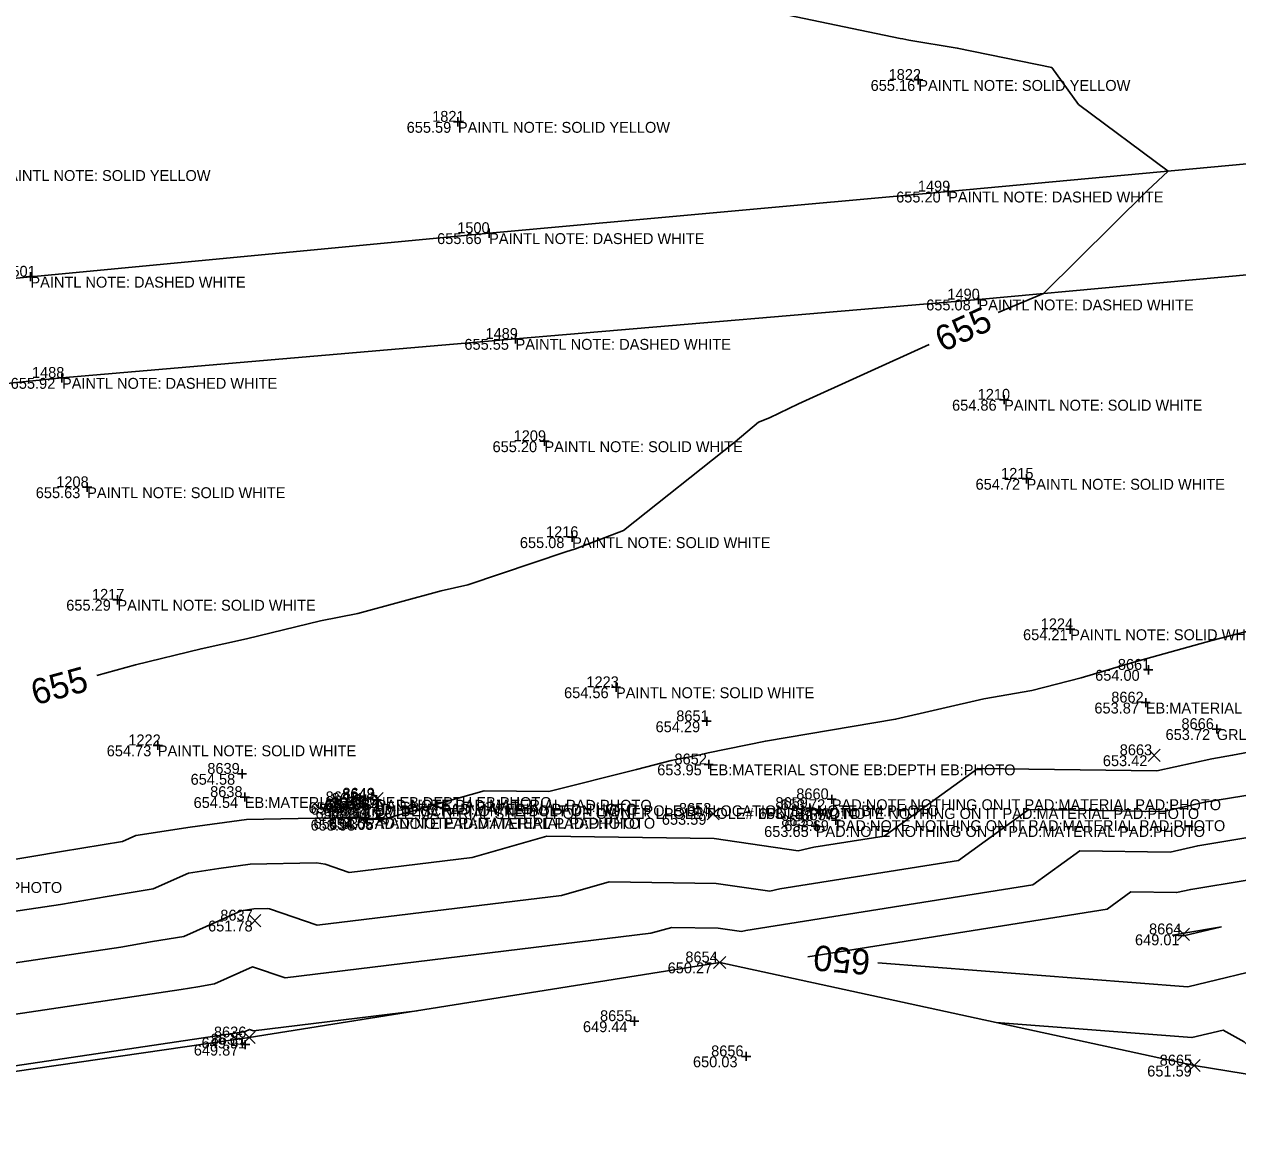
# Model space of a CAD drawing. Extents: x 2129350 to 2137777, y 657588 to 659885.
# Drawn here: x 2137426.1 to 2137559.8, y 659574.7 to 659698.5 of the extents above; entities that cross this region are included whole.
import ezdxf

# ---------------------------------------------------------------- set-up
doc = ezdxf.new("R2010")
doc.units = 0
for name, color, linetype in [('DT_X_Contour_Major', 7, 'Continuous'), ('DT_X_Contour_Minor', 7, 'Continuous'), ('DT_X_TIN_Hull', 7, 'Continuous'), ('PV_X_COP', 7, 'Continuous'), ('SV_X_Random_Point', 7, 'Continuous'), ('SV_X_Shot_Marker', 7, 'Continuous'), ('SV_X_Text_Comment', 7, 'Continuous'), ('SV_X_Text_Elevation', 7, 'Continuous'), ('SV_X_Text_Name', 7, 'Continuous')]:
    doc.layers.add(name, color=color, linetype=linetype)

msp = doc.modelspace()

# ---------------------------------------------------------------- linework, layer by layer
at = {"layer": 'DT_X_Contour_Major'}
for points in [[(2137482.04, 659702.84), (2137490.93, 659702.01), (2137496.23, 659701.08), (2137510.23, 659699.51), (2137522.58, 659696.95), (2137522.86, 659696.91), (2137523.55, 659696.76), (2137528.87, 659695.89), (2137539.29, 659693.73), (2137542.24, 659689.68), (2137552.1, 659682.32), (2137549.82, 659680.18), (2137538.37, 659668.83), (2137533.39, 659666.75)], [(2137525.77, 659663.22), (2137511.39, 659656.69), (2137508.2, 659655.14), (2137506.97, 659654.68), (2137504.39, 659652.51), (2137492.12, 659642.71), (2137486.83, 659640.69), (2137485.74, 659640.36), (2137474.95, 659636.73), (2137472.01, 659636.07), (2137462.83, 659633.57), (2137458.71, 659632.77), (2137450.59, 659630.79), (2137445.57, 659629.7), (2137438.35, 659627.91), (2137434.08, 659626.76)], [(2137603.85, 659601.39), (2137603.54, 659601.48), (2137600.62, 659610.48), (2137591.74, 659610.76), (2137585.14, 659610.03), (2137581.59, 659609.76), (2137578.97, 659608.48), (2137569.05, 659605.62), (2137567, 659605.23), (2137554.59, 659603.17), (2137553.04, 659602.83), (2137548, 659602.9), (2137545.37, 659600.99), (2137512.42, 659595.75)], [(2137520.14, 659595.08), (2137554.26, 659592.45), (2137564.02, 659594.79), (2137570.43, 659591.15), (2137582.68, 659579.25)], [(2137469.38, 659589.81), (2137451.33, 659587.61), (2137450.92, 659587.75), (2137450.44, 659587.53), (2137450.23, 659587.5), (2137450.02, 659587.46), (2137401.84, 659580.27), (2137401.68, 659580.25), (2137401.34, 659580.22), (2137400.83, 659580.1), (2137370.61, 659574.71)]]:
    msp.add_lwpolyline(points, dxfattribs=at)
at = {"layer": 'DT_X_Contour_Minor'}
for points in [[(2137566.58, 659633.09), (2137556.93, 659630.59), (2137548.32, 659628.2), (2137542.51, 659626.49), (2137537.07, 659625.09), (2137531.81, 659624.17), (2137522.07, 659621.93), (2137507.74, 659619.53), (2137501.44, 659618.24), (2137500.5, 659618.02), (2137497.36, 659617.39), (2137493.53, 659616.39), (2137483.87, 659613.95), (2137476.77, 659614.05), (2137465.57, 659610.87), (2137465.4, 659610.85), (2137465.37, 659610.86), (2137465.07, 659610.91), (2137463.36, 659610.87), (2137463.33, 659611), (2137463.29, 659611.15), (2137461.96, 659611.12), (2137450.59, 659610.89), (2137444.38, 659610.04), (2137438.37, 659609.13), (2137436.9, 659608.46), (2137430.21, 659607.36), (2137423.42, 659606.2)], [(2137567.55, 659619.55), (2137559.21, 659617.96), (2137556.93, 659617.58), (2137550.85, 659616.25), (2137531.13, 659616.51), (2137520.83, 659609.05), (2137513.07, 659607.82), (2137511.36, 659607.44), (2137502.11, 659608.77), (2137483.65, 659609.03), (2137475.43, 659606.7), (2137461.88, 659605.04), (2137459.24, 659605.95), (2137458.28, 659606.11), (2137450.99, 659605.96), (2137447.53, 659605.49), (2137444.17, 659604.98), (2137440.28, 659603.23), (2137435.22, 659602.39), (2137430.07, 659601.52), (2137413.28, 659599.01)], [(2137617.27, 659609.26), (2137607.1, 659612.24), (2137606.25, 659614.86), (2137590.55, 659615.35), (2137585.72, 659614.82), (2137579.71, 659614.35), (2137575.26, 659612.19), (2137568.68, 659610.29), (2137564.4, 659609.48), (2137555.37, 659607.98), (2137552.31, 659607.3), (2137542.38, 659607.43), (2137537.19, 659603.68), (2137505.58, 659598.65), (2137505.1, 659598.55), (2137502.54, 659598.92), (2137497.42, 659598.99), (2137495.13, 659598.34), (2137454.85, 659593.42), (2137451.25, 659594.65), (2137447.05, 659592.77), (2137445.22, 659592.46), (2137443.37, 659592.15), (2137405.65, 659586.52)], [(2137561.81, 659613.72), (2137556.15, 659612.78), (2137551.58, 659611.77), (2137536.76, 659611.97), (2137529.01, 659606.37), (2137509.32, 659603.24), (2137508.23, 659602.99), (2137502.32, 659603.84), (2137490.53, 659604.01), (2137485.28, 659602.52), (2137458.36, 659599.23), (2137453.11, 659601.03), (2137452.91, 659601.06), (2137451.39, 659601.03), (2137450.67, 659600.93), (2137449.97, 659600.83), (2137443.67, 659598), (2137440.22, 659597.43), (2137436.72, 659596.83), (2137409.47, 659592.77)], [(2137557.98, 659599.06), (2137553.82, 659598.37), (2137553.77, 659598.36), (2137553.63, 659598.36), (2137553.55, 659598.3), (2137552.59, 659598.15), (2137553.81, 659598.06), (2137557.98, 659599.06)], [(2137564.81, 659582.16), (2137560.46, 659586.38), (2137558.18, 659587.68), (2137554.72, 659586.85), (2137533.16, 659588.51)]]:
    msp.add_lwpolyline(points, dxfattribs=at)
at = {"layer": 'DT_X_TIN_Hull'}
msp.add_lwpolyline([(2137401.47, 659579.68), (2137450.87, 659586.86), (2137502.7, 659595.13), (2137554.97, 659583.76), (2137591.85, 659577.76), (2137603.43, 659601.15), (2137623.64, 659613), (2137645.43, 659618.18), (2137667.45, 659620.17), (2137673.66, 659625.51), (2137741.99, 659656), (2137735.95, 659673.23), (2137716.16, 659683.86), (2137702.15, 659707.27), (2137703.22, 659719.42), (2137719, 659737.42), (2137716.21, 659749.54), (2137712.68, 659760.75), (2137709.74, 659772.64), (2137682.14, 659782.09), (2137682.1, 659782.7), (2137682.69, 659785.11), (2137682.67, 659795.89)], dxfattribs=at)
at = {"layer": 'PV_X_COP'}
for points in [[(2137705.48, 659695.46), (2137679.73, 659692.97), (2137629.06, 659688.91), (2137578.21, 659684.75), (2137527.87, 659680.07), (2137477.3, 659675.49), (2137426.77, 659670.69), (2137376.22, 659665.74), (2137325.7, 659660.01), (2137275.59, 659654.74), (2137225.49, 659648.9)], [(2137228.57, 659637.49), (2137278.76, 659642.81), (2137328.92, 659648.92), (2137378.82, 659654.27), (2137430.25, 659659.54), (2137480.22, 659663.83), (2137531.21, 659668.17), (2137581.56, 659672.8), (2137632.12, 659677.53), (2137682.98, 659681.53), (2137716.16, 659683.86)]]:
    msp.add_lwpolyline(points, dxfattribs=at)
at = {"layer": 'SV_X_Random_Point'}
for p, q in [((2137549.91, 659617.29), (2137551.24, 659618.62)), ((2137549.91, 659618.62), (2137551.24, 659617.29)), ((2137462.41, 659612.11), (2137463.74, 659613.45)), ((2137462.41, 659613.45), (2137463.74, 659612.11)), ((2137464.29, 659612.5), (2137465.62, 659613.84)), ((2137464.29, 659613.84), (2137465.62, 659612.5)), ((2137501.33, 659610.83), (2137502.66, 659612.17)), ((2137501.33, 659612.17), (2137502.66, 659610.83)), ((2137462.66, 659610.19), (2137464, 659611.52)), ((2137462.66, 659611.52), (2137464, 659610.19)), ((2137464.78, 659610.26), (2137466.11, 659611.59)), ((2137464.78, 659611.59), (2137466.11, 659610.26)), ((2137450.83, 659599.07), (2137452.16, 659600.4)), ((2137450.83, 659600.4), (2137452.16, 659599.07)), ((2137553.13, 659597.56), (2137554.46, 659598.89)), ((2137553.13, 659598.89), (2137554.46, 659597.56)), ((2137502.03, 659594.47), (2137503.37, 659595.8)), ((2137502.03, 659595.8), (2137503.37, 659594.47)), ((2137450.21, 659586.19), (2137451.54, 659587.53)), ((2137450.21, 659587.53), (2137451.54, 659586.19)), ((2137554.31, 659583.1), (2137555.64, 659584.43)), ((2137554.31, 659584.43), (2137555.64, 659583.1))]:
    msp.add_line(p, q, dxfattribs=at)
at = {"layer": 'SV_X_Shot_Marker'}
for p, q in [((2137524.08, 659692.37), (2137525.08, 659692.37)), ((2137524.58, 659692.87), (2137524.58, 659691.87)), ((2137524.58, 659692.37), (2137524.58, 659692.37)), ((2137473.87, 659688.26), (2137473.87, 659687.26)), ((2137473.37, 659687.76), (2137474.37, 659687.76)), ((2137473.87, 659687.76), (2137473.87, 659687.76)), ((2137527.87, 659680.57), (2137527.87, 659679.57)), ((2137527.37, 659680.07), (2137528.37, 659680.07)), ((2137527.87, 659680.07), (2137527.87, 659680.07)), ((2137476.8, 659675.49), (2137477.8, 659675.49)), ((2137477.3, 659675.99), (2137477.3, 659674.99)), ((2137477.3, 659675.49), (2137477.3, 659675.49)), ((2137426.77, 659671.19), (2137426.77, 659670.19)), ((2137426.27, 659670.69), (2137427.27, 659670.69)), ((2137426.77, 659670.69), (2137426.77, 659670.69)), ((2137530.71, 659668.17), (2137531.71, 659668.17)), ((2137531.21, 659668.67), (2137531.21, 659667.67)), ((2137531.21, 659668.17), (2137531.21, 659668.17)), ((2137480.22, 659664.33), (2137480.22, 659663.33)), ((2137479.72, 659663.83), (2137480.72, 659663.83)), ((2137480.22, 659663.83), (2137480.22, 659663.83)), ((2137430.25, 659660.04), (2137430.25, 659659.04)), ((2137429.75, 659659.54), (2137430.75, 659659.54)), ((2137430.25, 659659.54), (2137430.25, 659659.54)), ((2137534.03, 659657.63), (2137534.03, 659656.63)), ((2137533.53, 659657.13), (2137534.53, 659657.13)), ((2137534.03, 659657.13), (2137534.03, 659657.13)), ((2137482.9, 659652.56), (2137483.9, 659652.56)), ((2137483.4, 659653.06), (2137483.4, 659652.06)), ((2137483.4, 659652.56), (2137483.4, 659652.56)), ((2137433.02, 659647.99), (2137433.02, 659646.99)), ((2137536.01, 659648.42), (2137537.01, 659648.42)), ((2137536.51, 659648.92), (2137536.51, 659647.92)), ((2137536.51, 659648.42), (2137536.51, 659648.42)), ((2137432.52, 659647.49), (2137433.52, 659647.49)), ((2137433.02, 659647.49), (2137433.02, 659647.49)), ((2137485.95, 659641.99), (2137486.95, 659641.99)), ((2137486.45, 659642.49), (2137486.45, 659641.49)), ((2137486.45, 659641.99), (2137486.45, 659641.99)), ((2137435.86, 659635.09), (2137436.86, 659635.09)), ((2137436.36, 659635.59), (2137436.36, 659634.59)), ((2137436.36, 659635.09), (2137436.36, 659635.09)), ((2137541.32, 659632.34), (2137541.32, 659631.34)), ((2137540.82, 659631.84), (2137541.82, 659631.84)), ((2137541.32, 659631.84), (2137541.32, 659631.84)), ((2137549.43, 659627.37), (2137550.43, 659627.37)), ((2137549.93, 659627.87), (2137549.93, 659626.87)), ((2137549.93, 659627.37), (2137549.93, 659627.37)), ((2137490.78, 659625.45), (2137491.78, 659625.45)), ((2137491.28, 659625.95), (2137491.28, 659624.95)), ((2137491.28, 659625.45), (2137491.28, 659625.45)), ((2137549.64, 659624.26), (2137549.64, 659623.26)), ((2137549.14, 659623.76), (2137550.14, 659623.76)), ((2137549.64, 659623.76), (2137549.64, 659623.76)), ((2137500.78, 659621.7), (2137501.78, 659621.7)), ((2137501.28, 659622.2), (2137501.28, 659621.2)), ((2137501.28, 659621.7), (2137501.28, 659621.7)), ((2137557.45, 659621.34), (2137557.45, 659620.34)), ((2137556.95, 659620.84), (2137557.95, 659620.84)), ((2137557.45, 659620.84), (2137557.45, 659620.84)), ((2137440.31, 659619.05), (2137441.31, 659619.05)), ((2137440.81, 659619.55), (2137440.81, 659618.55)), ((2137440.81, 659619.05), (2137440.81, 659619.05)), ((2137501.5, 659617.45), (2137501.5, 659616.45)), ((2137449.58, 659615.91), (2137450.58, 659615.91)), ((2137450.08, 659616.41), (2137450.08, 659615.41)), ((2137450.08, 659615.91), (2137450.08, 659615.91)), ((2137501, 659616.95), (2137502, 659616.95)), ((2137501.5, 659616.95), (2137501.5, 659616.95)), ((2137449.89, 659613.35), (2137450.89, 659613.35)), ((2137450.39, 659613.85), (2137450.39, 659612.85)), ((2137450.39, 659613.35), (2137450.39, 659613.35)), ((2137464.9, 659613.55), (2137464.9, 659612.55)), ((2137515.05, 659613.61), (2137515.05, 659612.61)), ((2137462.82, 659612.61), (2137463.82, 659612.61)), ((2137463.32, 659613.11), (2137463.32, 659612.11)), ((2137463.32, 659612.61), (2137463.32, 659612.61)), ((2137464.4, 659613.05), (2137465.4, 659613.05)), ((2137464.9, 659613.05), (2137464.9, 659613.05)), ((2137512.14, 659612.14), (2137513.14, 659612.14)), ((2137512.64, 659612.64), (2137512.64, 659611.64)), ((2137512.64, 659612.14), (2137512.64, 659612.14)), ((2137514.55, 659613.11), (2137515.55, 659613.11)), ((2137515.05, 659613.11), (2137515.05, 659613.11)), ((2137463.13, 659611.05), (2137464.13, 659611.05)), ((2137463.63, 659611.55), (2137463.63, 659610.55)), ((2137463.63, 659611.05), (2137463.63, 659611.05)), ((2137464.78, 659611.07), (2137465.78, 659611.07)), ((2137465.28, 659611.57), (2137465.28, 659610.57)), ((2137465.28, 659611.07), (2137465.28, 659611.07)), ((2137513.28, 659610.66), (2137513.28, 659609.66)), ((2137515.01, 659610.8), (2137516.01, 659610.8)), ((2137515.51, 659611.3), (2137515.51, 659610.3)), ((2137515.51, 659610.8), (2137515.51, 659610.8)), ((2137512.78, 659610.16), (2137513.78, 659610.16)), ((2137513.28, 659610.16), (2137513.28, 659610.16)), ((2137492.81, 659588.66), (2137493.81, 659588.66)), ((2137493.31, 659589.16), (2137493.31, 659588.16)), ((2137493.31, 659588.66), (2137493.31, 659588.66)), ((2137450.44, 659586.57), (2137450.44, 659585.57)), ((2137449.94, 659586.07), (2137450.94, 659586.07)), ((2137450.44, 659586.07), (2137450.44, 659586.07)), ((2137505.62, 659585.28), (2137505.62, 659584.28)), ((2137505.12, 659584.78), (2137506.12, 659584.78)), ((2137505.62, 659584.78), (2137505.62, 659584.78))]:
    msp.add_line(p, q, dxfattribs=at)

# ---------------------------------------------------------------- texts
at = {"layer": 'DT_X_Contour_Major'}
for s, rotation, p in [('655', 24.8359, (2137527.27, 659662.34)), ('655', 15.3685, (2137427.3, 659623.45)), ('650', 175.0247, (2137519.39, 659596.51))]:
    msp.add_text(s, height=2.8, rotation=rotation, dxfattribs=at).set_placement(p)
at = {"layer": 'SV_X_Text_Comment'}
for s, p in [('PAINTL NOTE: SOLID YELLOW', (2137524.58, 659691.17)), ('PAINTL NOTE: SOLID YELLOW', (2137473.87, 659686.55)), ('PAINTL NOTE: SOLID YELLOW', (2137423.25, 659681.24)), ('PAINTL NOTE: DASHED WHITE', (2137527.87, 659678.87)), ('PAINTL NOTE: DASHED WHITE', (2137477.3, 659674.29)), ('PAINTL NOTE: DASHED WHITE', (2137426.77, 659669.49)), ('PAINTL NOTE: DASHED WHITE', (2137531.21, 659666.98)), ('PAINTL NOTE: DASHED WHITE', (2137480.22, 659662.64)), ('PAINTL NOTE: DASHED WHITE', (2137430.25, 659658.34)), ('PAINTL NOTE: SOLID WHITE', (2137534.03, 659655.93)), ('PAINTL NOTE: SOLID WHITE', (2137483.4, 659651.36)), ('PAINTL NOTE: SOLID WHITE', (2137536.51, 659647.22)), ('PAINTL NOTE: SOLID WHITE', (2137433.02, 659646.29)), ('PAINTL NOTE: SOLID WHITE', (2137486.45, 659640.79)), ('PAINTL NOTE: SOLID WHITE', (2137436.36, 659633.89)), ('PAINTL NOTE: SOLID WHITE', (2137541.32, 659630.64)), ('PAINTL NOTE: SOLID WHITE', (2137491.28, 659624.25)), ('EB:MATERIAL STONE EB:DEPTH EB:PHOTO', (2137549.64, 659622.56)), ('GRLT:HEIGHT 2.5 GRLT:PHOTO', (2137557.45, 659619.64)), ('PAINTL NOTE: SOLID WHITE', (2137440.81, 659617.85)), ('EB:MATERIAL STONE EB:DEPTH EB:PHOTO', (2137501.5, 659615.75)), ('EB:MATERIAL STONE EB:DEPTH EB:PHOTO', (2137450.39, 659612.15)), ('PAD:NOTE PAD:MATERIAL PAD:PHOTO', (2137463.32, 659611.41)), ('LPOLE:MATERIAL STEEL LPOLE:OWNER LPOLE:POLE# LPOLE:PHOTO', (2137463.81, 659610.95)), ('BM:DESCRIPTION NE BOLT ON LIGHT POLE BM:LOCATION BM:NOTE BM:PHOTO', (2137464.71, 659611.24)), ('PAD:NOTE PAD:MATERIAL PAD:PHOTO', (2137464.9, 659611.85)), ('PAD:NOTE NOTHING ON IT PAD:MATERIAL PAD:PHOTO', (2137512.64, 659610.94)), ('PAD:NOTE NOTHING ON IT PAD:MATERIAL PAD:PHOTO', (2137515.05, 659611.91)), ('PAD:NOTE PAD:MATERIAL PAD:PHOTO', (2137463.63, 659609.85)), ('PAD:NOTE PAD:MATERIAL PAD:PHOTO', (2137465.28, 659609.87)), ('PAD:NOTE NOTHING ON IT PAD:MATERIAL PAD:PHOTO', (2137515.51, 659609.6)), ('PAD:NOTE NOTHING ON IT PAD:MATERIAL PAD:PHOTO', (2137513.28, 659608.96)), ('EB:MATERIAL STONE EB:DEPTH EB:PHOTO', (2137396.48, 659602.79))]:
    msp.add_text(s, height=1.2, dxfattribs=at).set_placement(p)
at = {"layer": 'SV_X_Text_Elevation'}
for s, p in [('655.16', (2137519.33, 659691.17)), ('655.59', (2137468.22, 659686.55)), ('655.20', (2137522.14, 659678.87)), ('655.66', (2137471.57, 659674.29)), ('655.08', (2137525.45, 659666.98)), ('655.55', (2137474.58, 659662.64)), ('655.92', (2137424.6, 659658.34)), ('654.86', (2137528.3, 659655.93)), ('655.20', (2137477.68, 659651.36)), ('654.72', (2137530.89, 659647.22)), ('655.63', (2137427.36, 659646.29)), ('655.08', (2137480.69, 659640.79)), ('655.29', (2137430.72, 659633.89)), ('654.21', (2137536.12, 659630.64)), ('654.00', (2137544.06, 659626.17)), ('654.56', (2137485.56, 659624.25)), ('653.87', (2137543.98, 659622.56)), ('654.29', (2137495.64, 659620.5)), ('653.72', (2137551.82, 659619.64)), ('654.73', (2137435.18, 659617.85)), ('653.42', (2137544.91, 659616.76)), ('654.58', (2137444.42, 659614.71)), ('653.95', (2137495.82, 659615.75)), ('654.54', (2137444.75, 659612.15)), ('654.37', (2137457.41, 659611.58)), ('654.68', (2137457.65, 659611.41)), ('654.25', (2137458.18, 659610.95)), ('656.34', (2137459.04, 659611.24)), ('654.68', (2137459.22, 659611.85)), ('654.38', (2137459.28, 659611.97)), ('653.73', (2137507, 659610.94)), ('653.72', (2137509.42, 659611.91)), ('653.98', (2137457.64, 659609.66)), ('654.63', (2137457.96, 659609.85)), ('654.65', (2137459.61, 659609.87)), ('654.05', (2137459.68, 659609.73)), ('653.59', (2137496.33, 659610.3)), ('653.69', (2137509.82, 659609.6)), ('653.65', (2137507.6, 659608.96)), ('651.78', (2137446.34, 659598.54)), ('649.01', (2137548.45, 659597.02)), ('650.27', (2137496.97, 659593.93)), ('649.44', (2137487.64, 659587.45)), ('649.91', (2137445.62, 659585.66)), ('649.87', (2137444.77, 659584.87)), ('650.03', (2137499.76, 659583.58)), ('651.59', (2137549.8, 659582.56))]:
    msp.add_text(s, height=1.2, dxfattribs=at).set_placement(p)
at = {"layer": 'SV_X_Text_Name'}
for s, p in [('1822', (2137521.31, 659692.37)), ('1821', (2137471.03, 659687.76)), ('1499', (2137524.53, 659680.07)), ('1500', (2137473.79, 659675.49)), ('1501', (2137423.79, 659670.69)), ('1490', (2137527.78, 659668.17)), ('1489', (2137476.9, 659663.83)), ('1488', (2137426.94, 659659.54)), ('1210', (2137531.12, 659657.13)), ('1209', (2137480, 659652.56)), ('1215', (2137533.7, 659648.42)), ('1208', (2137429.62, 659647.49)), ('1216', (2137483.57, 659641.99)), ('1217', (2137433.55, 659635.09)), ('1224', (2137538.07, 659631.84)), ('8661', (2137546.56, 659627.37)), ('1223', (2137488.02, 659625.45)), ('8662', (2137545.84, 659623.76)), ('8651', (2137497.92, 659621.7)), ('8666', (2137553.57, 659620.84)), ('1222', (2137437.56, 659619.05)), ('8663', (2137546.77, 659617.96)), ('8652', (2137497.72, 659616.95)), ('8639', (2137446.26, 659615.91)), ('8638', (2137446.57, 659613.35)), ('8642', (2137459.29, 659612.78)), ('8640', (2137459.91, 659612.15)), ('8641', (2137459.96, 659612.61)), ('8648', (2137461.1, 659613.05)), ('8649', (2137461.15, 659613.17)), ('310', (2137462.33, 659612.44)), ('8659', (2137508.84, 659612.14)), ('8660', (2137511.14, 659613.11)), ('8644', (2137459.54, 659610.85)), ('8643', (2137459.83, 659611.05)), ('8647', (2137461.48, 659611.07)), ('8645', (2137461.65, 659610.93)), ('8653', (2137498.21, 659611.5)), ('8657', (2137511.72, 659610.8)), ('8658', (2137509.48, 659610.16)), ('8637', (2137447.69, 659599.74)), ('8664', (2137550, 659598.22)), ('8654', (2137498.92, 659595.13)), ('8655', (2137489.52, 659588.66)), ('8636', (2137446.99, 659586.86)), ('8635', (2137446.63, 659586.07)), ('8656', (2137501.76, 659584.78)), ('8665', (2137551.17, 659583.77))]:
    msp.add_text(s, height=1.2, dxfattribs=at).set_placement(p)

doc.saveas('drawing.dxf')
